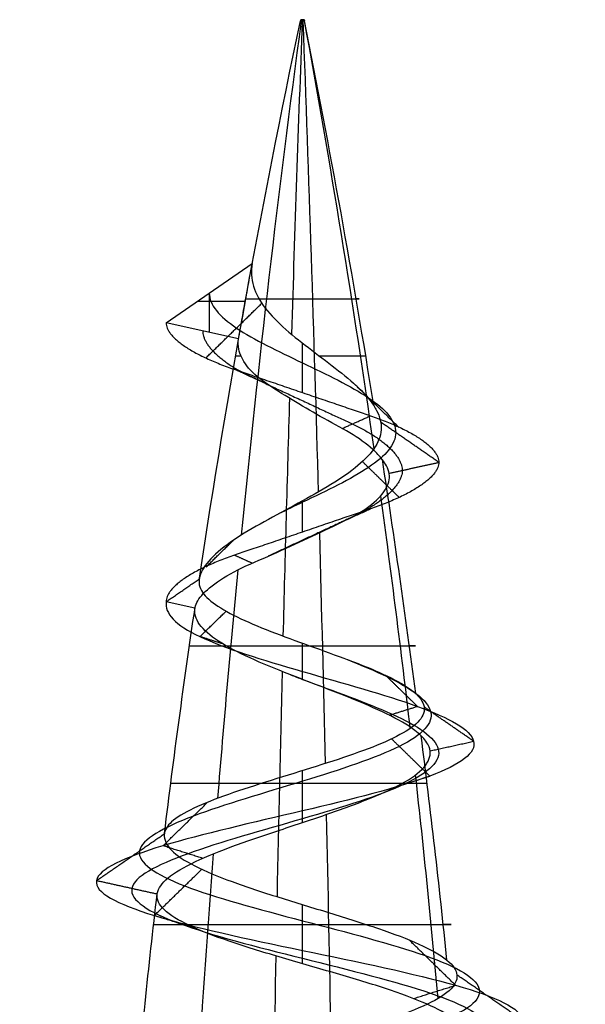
# Model space of a CAD drawing. Header units: millimetres. Extents: x -646 to 654, y -203 to 198.
# Tile 581 of 656: x 375.51 to 381.73, y 187 to 197.83. Entities that reach past the tile are written whole.
import ezdxf

# ---------------------------------------------------------------- set-up
doc = ezdxf.new("R2010")
doc.units = ezdxf.units.MM
doc.layers.add('Screw', color=7, linetype='Continuous', true_color=0xffffff)

msp = doc.modelspace()

# ---------------------------------------------------------------- linework, layer by layer
at = {"layer": 'Screw', "color": 7, "true_color": 0xffffff}
for p, q in [((378.598, 197.826, 1082.207), (378.595, 197.812, 1082.206)), ((378.597, 197.826, 1082.214), (378.634, 197.826, 1082.214)), ((378.6, 197.826, 1082.223), (378.597, 197.812, 1082.225)), ((378.612, 197.826, 1082.232), (378.612, 197.812, 1082.235)), ((378.616, 197.826, 1082.232), (378.616, 197.826, 1082.195)), ((378.619, 197.826, 1082.195), (378.619, 197.812, 1082.193)), ((378.628, 197.826, 1082.228), (378.629, 197.812, 1082.23)), ((378.634, 197.826, 1082.214), (378.637, 197.812, 1082.214)), ((377.116, 194.491, 1082.214), (378.063, 195.145, 1082.214)), ((377.461, 194.729, 1082.214), (377.987, 194.729, 1082.214)), ((377.59, 194.818, 1082.214), (377.59, 194.386, 1082.214)), ((377.913, 194.314, 1082.214), (377.116, 194.491, 1082.214)), ((377.432, 191.353, 1082.214), (377.116, 191.423, 1082.214))]:
    msp.add_line(p, q, dxfattribs=at)
at = {"layer": 'Screw', "color": 7, "true_color": 0xffffff, "extrusion": (0.018848, 1.79453e-14, -0.999822)}
msp.add_arc((176.124, 500.956, -1074.885), 104.311, 278.57845, 282, dxfattribs=at)
at = {"layer": 'Screw', "color": 7, "true_color": 0xffffff, "extrusion": (-0.772512, 2.51798e-13, 0.635)}
for start, end in [(258, 261.15889), (261.37148, 262.7652), (263.10315, 264.44953)]:
    msp.add_arc((-176.124, 1178.454, 394.721), 104.311, start, end, dxfattribs=at)
at = {"layer": 'Screw', "color": 7, "true_color": 0xffffff, "extrusion": (0.984564, -2.51798e-13, 0.175023)}
for start, end in [(78, 79.92855), (80.32112, 81.77536), (81.99168, 83.36379), (83.72372, 85.07324)]:
    msp.add_arc((176.124, 897.233, 562.184), 104.311, start, end, dxfattribs=at)
at = {"layer": 'Screw', "color": 7, "true_color": 0xffffff, "extrusion": (0, -1, 0)}
for centre, radius, start, end in [((378.616, 1082.214, -197.819), 0.02, 360, 199.8), ((378.616, 1082.214, -197.819), 0.02, 199.8, 0), ((378.616, 1082.214, -194.756), 0.624, 181.08, 19.08), ((378.616, 1082.214, -194.124), 0.736, 156.5472, 181.08), ((378.616, 1082.214, -194.124), 0.736, 19.08, 75.1887), ((378.616, 1082.214, -190.937), 1.244, 181.08, 19.08), ((378.616, 1082.214, -189.424), 1.45, 19.08, 181.08), ((378.616, 1082.214, -187.874), 1.637, 181.08, 19.08)]:
    msp.add_arc(centre, radius, start, end, dxfattribs=at)
at = {"layer": 'Screw', "color": 7, "true_color": 0xffffff, "extrusion": (0, 1, 0)}
for centre, radius, start, end in [((-378.616, 1082.214, 197.812), 0.0215, 358.92, 160.92), ((-378.616, 1082.214, 197.812), 0.0215, 340.2, 358.92), ((-378.616, 1082.214, 197.812), 0.0215, 180, 340.2), ((-378.616, 1082.214, 197.826), 0.0186, 340.2, 180), ((-378.616, 1082.214, 197.826), 0.0186, 180, 340.2), ((-378.616, 1082.214, 197.812), 0.0215, 160.92, 180)]:
    msp.add_arc(centre, radius, start, end, dxfattribs=at)
at = {"layer": 'Screw', "color": 7, "true_color": 0xffffff, "extrusion": (-0.984564, 2.51798e-13, -0.175023)}
for start, end in [(258, 260.89587), (261.14492, 262.55307), (262.86319, 264.21696)]:
    msp.add_arc((-176.124, 1101.252, -562.184), 104.311, start, end, dxfattribs=at)
at = {"layer": 'Screw', "color": 7, "true_color": 0xffffff, "extrusion": (-0.506335, 2.51798e-13, -0.862337)}
for start, end in [(258, 260.63153), (260.92032, 262.34029), (262.62334, 263.9836)]:
    msp.add_arc((-176.124, 323.478, -1124.939), 104.311, start, end, dxfattribs=at)
at = {"layer": 'Screw', "color": 7, "true_color": 0xffffff, "extrusion": (-0.326888, -9.67004e-14, 0.945063)}
msp.add_arc((-176.124, 609.569, 898.995), 104.311, 99.63402, 102, dxfattribs=at)
at = {"layer": 'Screw', "color": 7, "true_color": 0xffffff, "extrusion": (0, 0, -1)}
msp.add_arc((-480.625, 176.124, -1082.214), 104.311, 10.04253, 10.50624, dxfattribs=at)
at = {"layer": 'Screw', "color": 7, "true_color": 0xffffff, "extrusion": (-0.326888, -9.67351e-14, 0.945063)}
msp.add_arc((-176.124, 609.569, 898.995), 104.311, 97.87323, 99.30429, dxfattribs=at)
at = {"layer": 'Screw', "color": 7, "true_color": 0xffffff, "extrusion": (0.018848, 1.79422e-14, -0.999822)}
msp.add_arc((176.124, 500.956, -1074.885), 104.311, 277.02372, 278.39931, dxfattribs=at)
at = {"layer": 'Screw', "color": 7, "true_color": 0xffffff, "extrusion": (-0.326888, -9.67282e-14, 0.945063)}
msp.add_arc((-176.124, 609.569, 898.995), 104.311, 96.2506, 97.6164, dxfattribs=at)
at = {"layer": 'Screw', "color": 7, "true_color": 0xffffff, "extrusion": (0.018848, 1.79442e-14, -0.999822)}
msp.add_arc((176.124, 500.956, -1074.885), 104.311, 275.31878, 276.65673, dxfattribs=at)
at = {"layer": 'Screw', "color": 7, "true_color": 0xffffff}
for points, knots in [([(378.063, 195.145, 1082.214), (378.048, 195.06, 1082.298), (378.052, 194.975, 1082.388), (378.101, 194.812, 1082.558), (378.146, 194.731, 1082.64), (378.268, 194.573, 1082.778), (378.346, 194.494, 1082.835), (378.521, 194.341, 1082.912), (378.619, 194.265, 1082.932), (378.817, 194.114, 1082.931), (378.919, 194.038, 1082.909), (379.106, 193.891, 1082.825), (379.193, 193.818, 1082.762), (379.318, 193.69, 1082.627), (379.365, 193.635, 1082.559), (379.4, 193.581, 1082.485)], [0, 0, 0, 0, 0.00517405, 0.00517405, 0.01034873, 0.01034873, 0.01558777, 0.01558777, 0.02087104, 0.02087104, 0.02626269, 0.02626269, 0.03170822, 0.03170822, 0.0359002, 0.0359002, 0.0359002, 0.0359002]), ([(377.59, 194.818, 1082.214), (377.59, 194.69, 1082.483), (377.7, 194.562, 1082.749), (378.08, 194.307, 1083.129), (378.347, 194.179, 1083.239), (378.884, 193.923, 1083.239), (379.151, 193.795, 1083.129), (379.531, 193.54, 1082.749), (379.641, 193.412, 1082.482), (379.641, 193.156, 1081.945), (379.531, 193.028, 1081.678), (379.151, 192.773, 1081.299), (378.884, 192.645, 1081.188), (378.527, 192.475, 1081.188), (378.438, 192.432, 1081.2), (378.352, 192.39, 1081.223)], [0, 0, 0, 0, 0.947774, 0.947774, 1.895547, 1.895547, 2.843321, 2.843321, 3.791094, 3.791094, 4.738868, 4.738868, 5.686641, 5.686641, 6.000094, 6.000094, 6.000094, 6.000094]), ([(379.493, 192.989, 1082.517), (379.465, 193.025, 1082.581), (379.429, 193.063, 1082.641), (379.32, 193.16, 1082.786), (379.234, 193.223, 1082.864), (379.037, 193.34, 1082.984), (378.923, 193.399, 1083.025), (378.707, 193.521, 1083.055), (378.601, 193.584, 1083.049), (378.397, 193.708, 1082.999), (378.297, 193.771, 1082.953), (378.124, 193.888, 1082.825), (378.053, 193.953, 1082.743), (377.958, 194.079, 1082.573), (377.928, 194.141, 1082.484), (377.907, 194.24, 1082.333), (377.906, 194.278, 1082.274), (377.913, 194.314, 1082.214)], [0.6025161, 0.6025161, 0.6025161, 0.6025161, 0.6376367, 0.6376367, 0.695451, 0.695451, 0.7540424, 0.7540424, 0.8082466, 0.8082466, 0.8637674, 0.8637674, 0.9186339, 0.9186339, 0.9683673, 0.9683673, 1, 1, 1, 1]), ([(379.4, 193.581, 1082.485), (379.411, 193.563, 1082.461), (379.422, 193.546, 1082.436), (379.468, 193.457, 1082.307), (379.485, 193.385, 1082.194), (379.476, 193.243, 1081.97), (379.448, 193.172, 1081.855), (379.35, 193.033, 1081.645), (379.279, 192.963, 1081.547), (379.106, 192.825, 1081.385), (379, 192.755, 1081.318), (378.772, 192.618, 1081.23), (378.647, 192.55, 1081.207), (378.396, 192.414, 1081.208), (378.268, 192.345, 1081.234), (378.029, 192.211, 1081.33), (377.916, 192.144, 1081.402), (377.724, 192.008, 1081.582), (377.643, 191.937, 1081.692), (377.529, 191.805, 1081.929), (377.493, 191.742, 1082.06), (377.482, 191.684, 1082.192)], [0.0359002, 0.0359002, 0.0359002, 0.0359002, 0.03728194, 0.03728194, 0.042918, 0.042918, 0.04869105, 0.04869105, 0.05453393, 0.05453393, 0.06051555, 0.06051555, 0.06657532, 0.06657532, 0.07276908, 0.07276908, 0.0790522, 0.0790522, 0.08547717, 0.08547717, 0.09171949, 0.09171949, 0.09171949, 0.09171949]), ([(377.434, 191.361, 1082.191), (377.443, 191.408, 1082.063), (377.475, 191.46, 1081.936), (377.578, 191.57, 1081.697), (377.655, 191.629, 1081.582), (377.843, 191.746, 1081.385), (377.96, 191.804, 1081.3), (378.213, 191.913, 1081.182), (378.35, 191.974, 1081.148), (378.612, 192.093, 1081.135), (378.741, 192.153, 1081.151), (378.987, 192.27, 1081.229), (379.109, 192.326, 1081.294), (379.31, 192.44, 1081.46), (379.393, 192.502, 1081.561), (379.51, 192.623, 1081.776), (379.548, 192.684, 1081.893), (379.58, 192.802, 1082.135), (379.572, 192.857, 1082.266), (379.528, 192.941, 1082.43), (379.512, 192.965, 1082.475), (379.493, 192.989, 1082.517)], [0.0035642, 0.0035642, 0.0035642, 0.0035642, 0.0652627, 0.0652627, 0.1310071, 0.1310071, 0.1990783, 0.1990783, 0.265971, 0.265971, 0.3288149, 0.3288149, 0.3938542, 0.3938542, 0.4568098, 0.4568098, 0.5170571, 0.5170571, 0.5789705, 0.5789705, 0.6025161, 0.6025161, 0.6025161, 0.6025161]), ([(377.482, 191.684, 1082.192), (377.481, 191.68, 1082.2), (377.481, 191.677, 1082.207), (377.471, 191.615, 1082.35), (377.488, 191.56, 1082.491), (377.57, 191.456, 1082.752), (377.634, 191.406, 1082.875), (377.801, 191.303, 1083.093), (377.907, 191.249, 1083.19), (378.145, 191.144, 1083.342), (378.282, 191.09, 1083.398), (378.564, 190.986, 1083.458), (378.713, 190.933, 1083.463), (379.002, 190.828, 1083.422), (379.146, 190.775, 1083.374), (379.408, 190.671, 1083.232), (379.528, 190.618, 1083.136), (379.726, 190.515, 1082.913), (379.806, 190.463, 1082.783), (379.861, 190.413, 1082.644)], [0.09171949, 0.09171949, 0.09171949, 0.09171949, 0.09206875, 0.09206875, 0.09842565, 0.09842565, 0.10462555, 0.10462555, 0.1110412, 0.1110412, 0.11759669, 0.11759669, 0.12421277, 0.12421277, 0.13095434, 0.13095434, 0.13775803, 0.13775803, 0.14451072, 0.14451072, 0.14451072, 0.14451072]), ([(377.116, 191.423, 1082.214), (377.1, 191.296, 1082.606), (377.215, 191.168, 1083.024), (377.76, 190.912, 1083.659), (378.173, 190.784, 1083.873), (379.058, 190.529, 1083.937), (379.526, 190.401, 1083.785), (380.232, 190.145, 1083.169), (380.466, 190.017, 1082.707), (380.53, 189.762, 1081.721), (380.358, 189.634, 1081.204), (379.671, 189.378, 1080.426), (379.159, 189.25, 1080.171), (378.073, 188.995, 1080.107), (377.505, 188.867, 1080.3), (376.657, 188.611, 1081.058), (376.372, 188.483, 1081.62), (376.327, 188.228, 1082.807), (376.569, 188.1, 1083.408), (377.404, 187.844, 1084.279), (378.002, 187.716, 1084.544), (379.229, 187.461, 1084.569), (379.85, 187.333, 1084.329), (380.749, 187.077, 1083.466), (381.022, 186.949, 1082.847), (381.048, 186.694, 1081.58), (380.8, 186.566, 1080.94), (379.908, 186.31, 1080.012), (379.269, 186.182, 1079.73), (377.962, 185.927, 1079.705), (377.302, 185.799, 1079.961), (376.345, 185.543, 1080.882), (376.052, 185.415, 1081.54), (376.033, 185.16, 1082.887), (376.307, 185.032, 1083.562), (377.258, 184.776, 1084.531), (377.932, 184.648, 1084.819), (379.299, 184.393, 1084.831), (379.984, 184.265, 1084.556), (380.967, 184.009, 1083.591), (381.259, 183.881, 1082.907), (381.272, 183.626, 1081.52), (380.992, 183.498, 1080.825), (380.013, 183.242, 1079.828), (379.319, 183.114, 1079.532), (377.912, 182.859, 1079.519), (377.207, 182.731, 1079.803), (376.196, 182.475, 1080.796), (375.899, 182.347, 1081.5), (375.881, 182.108, 1082.838), (376.09, 181.996, 1083.469), (376.875, 181.772, 1084.46), (377.445, 181.66, 1084.818), (378.696, 181.437, 1085.089), (379.372, 181.325, 1085.002), (380.525, 181.101, 1084.412), (380.997, 180.989, 1083.91), (381.52, 180.765, 1082.707), (381.567, 180.654, 1082.011), (381.203, 180.43, 1080.736), (380.794, 180.318, 1080.161), (379.691, 180.094, 1079.398), (379.002, 179.982, 1079.211), (377.649, 179.759, 1079.322), (376.991, 179.647, 1079.619), (376.005, 179.423, 1080.573), (375.681, 179.311, 1081.228), (375.523, 179.088, 1082.606), (375.708, 178.976, 1083.321), (376.48, 178.752, 1084.477), (377.07, 178.64, 1084.915), (378.4, 178.416, 1085.318), (379.134, 178.305, 1085.282), (380.418, 178.081, 1084.75), (380.963, 177.969, 1084.256), (381.618, 177.745, 1083.031), (381.726, 177.634, 1082.303), (381.455, 177.41, 1080.941), (381.077, 177.298, 1080.31), (380.003, 177.074, 1079.428), (379.31, 176.962, 1079.181), (377.921, 176.739, 1079.181), (377.229, 176.627, 1079.428), (376.154, 176.403, 1080.31), (375.776, 176.291, 1080.941), (375.505, 176.068, 1082.303), (375.613, 175.956, 1083.031), (376.268, 175.732, 1084.256), (376.813, 175.62, 1084.75), (378.097, 175.396, 1085.282), (378.831, 175.285, 1085.318), (380.161, 175.061, 1084.915), (380.752, 174.949, 1084.477), (381.524, 174.725, 1083.321), (381.702, 174.613, 1082.608), (381.566, 174.39, 1081.225), (381.252, 174.278, 1080.56), (380.269, 174.054, 1079.578), (379.604, 173.942, 1079.263), (378.221, 173.719, 1079.127), (377.508, 173.607, 1079.306), (376.353, 173.383, 1080.078), (375.915, 173.271, 1080.668), (375.511, 173.048, 1081.998), (375.547, 172.936, 1082.733), (376.079, 172.712, 1084.016), (376.573, 172.6, 1084.561), (377.799, 172.376, 1085.216), (378.526, 172.265, 1085.324), (379.889, 172.041, 1085.053), (380.52, 171.929, 1084.675), (381.401, 171.705, 1083.601), (381.649, 171.593, 1082.909), (381.649, 171.37, 1081.519), (381.401, 171.258, 1080.827), (380.52, 171.034, 1079.752), (379.889, 170.922, 1079.374), (378.526, 170.699, 1079.103), (377.799, 170.587, 1079.211), (376.573, 170.363, 1079.866), (376.079, 170.251, 1080.411), (375.547, 170.028, 1081.695), (375.511, 169.916, 1082.429), (375.915, 169.692, 1083.759), (376.353, 169.58, 1084.35), (377.508, 169.356, 1085.122), (378.221, 169.245, 1085.3), (379.604, 169.021, 1085.164), (380.269, 168.909, 1084.85), (381.252, 168.685, 1083.867), (381.566, 168.573, 1083.202), (381.702, 168.35, 1081.82), (381.524, 168.238, 1081.106), (380.752, 168.014, 1079.951), (380.161, 167.902, 1079.513), (378.831, 167.679, 1079.109), (378.097, 167.567, 1079.146), (376.813, 167.343, 1079.677), (376.268, 167.231, 1080.171), (375.613, 167.008, 1081.397), (375.505, 166.896, 1082.124), (375.776, 166.672, 1083.487), (376.154, 166.56, 1084.118), (377.229, 166.336, 1084.999), (377.921, 166.225, 1085.247), (379.31, 166.001, 1085.247), (380.003, 165.889, 1084.999), (381.077, 165.665, 1084.118), (381.455, 165.553, 1083.487), (381.726, 165.33, 1082.124), (381.618, 165.218, 1081.397), (380.963, 164.994, 1080.171), (380.418, 164.882, 1079.677), (379.134, 164.659, 1079.146), (378.4, 164.547, 1079.109), (377.07, 164.323, 1079.513), (376.48, 164.211, 1079.951), (375.708, 163.987, 1081.106), (375.529, 163.876, 1081.82), (375.665, 163.652, 1083.202), (375.98, 163.54, 1083.867), (376.962, 163.316, 1084.85), (377.627, 163.205, 1085.164), (379.01, 162.981, 1085.3), (379.723, 162.869, 1085.122), (380.878, 162.645, 1084.35), (381.316, 162.533, 1083.759), (381.72, 162.31, 1082.429), (381.684, 162.198, 1081.695), (381.152, 161.974, 1080.411), (380.658, 161.862, 1079.866), (379.433, 161.639, 1079.211), (378.705, 161.527, 1079.103), (377.342, 161.303, 1079.374), (376.712, 161.191, 1079.752), (375.83, 160.967, 1080.827), (375.582, 160.856, 1081.518), (375.582, 160.744, 1082.214)], [0.0909091, 0.0909091, 0.0909091, 0.0909091, 0.1022727, 0.1022727, 0.1136364, 0.1136364, 0.125, 0.125, 0.1363636, 0.1363636, 0.1477273, 0.1477273, 0.1590909, 0.1590909, 0.1704545, 0.1704545, 0.1818182, 0.1818182, 0.1931818, 0.1931818, 0.2045455, 0.2045455, 0.2159091, 0.2159091, 0.2272727, 0.2272727, 0.2386364, 0.2386364, 0.25, 0.25, 0.2613636, 0.2613636, 0.2727273, 0.2727273, 0.2840909, 0.2840909, 0.2954545, 0.2954545, 0.3068182, 0.3068182, 0.3181818, 0.3181818, 0.3295455, 0.3295455, 0.3409091, 0.3409091, 0.3522727, 0.3522727, 0.3636364, 0.3636364, 0.3735795, 0.3735795, 0.3835227, 0.3835227, 0.3934659, 0.3934659, 0.4034091, 0.4034091, 0.4133523, 0.4133523, 0.4232955, 0.4232955, 0.4332386, 0.4332386, 0.4431818, 0.4431818, 0.453125, 0.453125, 0.4630682, 0.4630682, 0.4730114, 0.4730114, 0.4829545, 0.4829545, 0.4928977, 0.4928977, 0.5028409, 0.5028409, 0.5127841, 0.5127841, 0.5227273, 0.5227273, 0.5326705, 0.5326705, 0.5426136, 0.5426136, 0.5525568, 0.5525568, 0.5625, 0.5625, 0.5724432, 0.5724432, 0.5823864, 0.5823864, 0.5923295, 0.5923295, 0.6022727, 0.6022727, 0.6122159, 0.6122159, 0.6221591, 0.6221591, 0.6321023, 0.6321023, 0.6420455, 0.6420455, 0.6519886, 0.6519886, 0.6619318, 0.6619318, 0.671875, 0.671875, 0.6818182, 0.6818182, 0.6917614, 0.6917614, 0.7017045, 0.7017045, 0.7116477, 0.7116477, 0.7215909, 0.7215909, 0.7315341, 0.7315341, 0.7414773, 0.7414773, 0.7514205, 0.7514205, 0.7613636, 0.7613636, 0.7713068, 0.7713068, 0.78125, 0.78125, 0.7911932, 0.7911932, 0.8011364, 0.8011364, 0.8110795, 0.8110795, 0.8210227, 0.8210227, 0.8309659, 0.8309659, 0.8409091, 0.8409091, 0.8508523, 0.8508523, 0.8607955, 0.8607955, 0.8707386, 0.8707386, 0.8806818, 0.8806818, 0.890625, 0.890625, 0.9005682, 0.9005682, 0.9105114, 0.9105114, 0.9204545, 0.9204545, 0.9303977, 0.9303977, 0.9403409, 0.9403409, 0.9502841, 0.9502841, 0.9602273, 0.9602273, 0.9701705, 0.9701705, 0.9801136, 0.9801136, 0.9900568, 0.9900568, 1, 1, 1, 1]), ([(379.92, 189.95, 1082.665), (379.9, 189.969, 1082.715), (379.877, 189.989, 1082.764), (379.773, 190.068, 1082.956), (379.666, 190.129, 1083.088), (379.418, 190.25, 1083.299), (379.274, 190.312, 1083.382), (378.972, 190.433, 1083.489), (378.81, 190.494, 1083.515), (378.495, 190.615, 1083.507), (378.337, 190.677, 1083.474), (378.052, 190.798, 1083.355), (377.919, 190.86, 1083.269), (377.699, 190.981, 1083.058), (377.608, 191.043, 1082.932), (377.481, 191.166, 1082.662), (377.443, 191.228, 1082.514), (377.429, 191.31, 1082.316), (377.429, 191.332, 1082.265), (377.432, 191.353, 1082.214)], [0.93736705, 0.93736705, 0.93736705, 0.93736705, 0.94016165, 0.94016165, 0.94869079, 0.94869079, 0.95708589, 0.95708589, 0.96537684, 0.96537684, 0.9735392, 0.9735392, 0.98158546, 0.98158546, 0.98951045, 0.98951045, 0.99730872, 0.99730872, 1, 1, 1, 1]), ([(379.111, 190.787, 1083.378), (379.266, 190.724, 1083.329), (379.415, 190.662, 1083.25), (379.81, 190.472, 1082.922), (379.993, 190.344, 1082.583), (380.057, 190.088, 1081.845), (379.936, 189.96, 1081.451), (379.424, 189.705, 1080.848), (379.035, 189.577, 1080.645), (378.197, 189.321, 1080.581), (377.753, 189.193, 1080.722), (377.079, 188.938, 1081.305), (376.845, 188.81, 1081.744), (376.801, 188.554, 1082.683), (376.991, 188.426, 1083.16), (377.651, 188.171, 1083.856), (378.126, 188.043, 1084.07), (379.105, 187.787, 1084.096), (379.602, 187.659, 1083.907), (380.327, 187.404, 1083.219), (380.549, 187.276, 1082.723), (380.574, 187.02, 1081.704), (380.377, 186.892, 1081.187), (379.661, 186.637, 1080.434), (379.145, 186.509, 1080.204), (378.086, 186.253, 1080.178), (377.549, 186.125, 1080.384), (376.768, 185.87, 1081.129), (376.526, 185.742, 1081.664), (376.507, 185.486, 1082.763), (376.73, 185.358, 1083.315), (377.505, 185.103, 1084.109), (378.056, 184.975, 1084.345), (379.175, 184.719, 1084.358), (379.737, 184.591, 1084.134), (380.545, 184.336, 1083.344), (380.785, 184.208, 1082.783), (380.798, 183.952, 1081.644), (380.57, 183.824, 1081.072), (379.766, 183.569, 1080.25), (379.195, 183.441, 1080.006), (378.036, 183.185, 1079.993), (377.454, 183.057, 1080.225), (376.618, 182.802, 1081.043), (376.372, 182.674, 1081.624), (376.354, 182.434, 1082.73), (376.525, 182.322, 1083.252), (377.172, 182.099, 1084.076), (377.644, 181.987, 1084.374), (378.682, 181.763, 1084.604), (379.244, 181.651, 1084.534), (380.206, 181.428, 1084.045), (380.601, 181.316, 1083.628), (381.041, 181.092, 1082.626), (381.082, 180.98, 1082.045), (380.782, 180.757, 1080.977), (380.44, 180.645, 1080.495), (379.518, 180.421, 1079.851), (378.94, 180.309, 1079.693), (377.804, 180.085, 1079.783), (377.249, 179.974, 1080.03), (376.416, 179.75, 1080.831), (376.142, 179.638, 1081.382), (376.005, 179.414, 1082.545), (376.162, 179.302, 1083.148), (376.813, 179.079, 1084.123), (377.312, 178.967, 1084.493), (378.434, 178.743, 1084.833), (379.053, 178.631, 1084.803), (380.137, 178.408, 1084.354), (380.597, 178.296, 1083.937), (381.149, 178.072, 1082.903), (381.241, 177.96, 1082.289), (381.012, 177.736, 1081.139), (380.693, 177.625, 1080.607), (379.786, 177.401, 1079.863), (379.202, 177.289, 1079.654), (378.029, 177.065, 1079.654), (377.445, 176.954, 1079.863), (376.539, 176.73, 1080.607), (376.22, 176.618, 1081.139), (375.991, 176.394, 1082.289), (376.082, 176.282, 1082.903), (376.635, 176.059, 1083.937), (377.094, 175.947, 1084.354), (378.178, 175.723, 1084.803), (378.798, 175.611, 1084.833), (379.92, 175.388, 1084.493), (380.418, 175.276, 1084.123), (381.07, 175.052, 1083.148), (381.22, 174.94, 1082.546), (381.106, 174.716, 1081.379), (380.84, 174.605, 1080.818), (380.011, 174.381, 1079.989), (379.45, 174.269, 1079.724), (378.283, 174.045, 1079.609), (377.681, 173.934, 1079.76), (376.706, 173.71, 1080.411), (376.336, 173.598, 1080.91), (375.996, 173.374, 1082.032), (376.026, 173.262, 1082.652), (376.475, 173.039, 1083.735), (376.892, 172.927, 1084.195), (377.926, 172.703, 1084.748), (378.54, 172.591, 1084.839), (379.69, 172.368, 1084.61), (380.222, 172.256, 1084.291), (380.966, 172.032, 1083.384), (381.175, 171.92, 1082.8), (381.175, 171.696, 1081.627), (380.966, 171.585, 1081.043), (380.222, 171.361, 1080.137), (379.69, 171.249, 1079.818), (378.54, 171.025, 1079.589), (377.926, 170.913, 1079.68), (376.892, 170.69, 1080.233), (376.475, 170.578, 1080.692), (376.026, 170.354, 1081.776), (375.996, 170.242, 1082.396), (376.336, 170.019, 1083.518), (376.706, 169.907, 1084.016), (377.681, 169.683, 1084.668), (378.283, 169.571, 1084.819), (379.45, 169.348, 1084.704), (380.011, 169.236, 1084.438), (380.84, 169.012, 1083.609), (381.106, 168.9, 1083.048), (381.22, 168.676, 1081.881), (381.07, 168.565, 1081.279), (380.418, 168.341, 1080.304), (379.92, 168.229, 1079.934), (378.798, 168.005, 1079.594), (378.178, 167.893, 1079.625), (377.094, 167.67, 1080.073), (376.635, 167.558, 1080.49), (376.082, 167.334, 1081.524), (375.991, 167.222, 1082.138), (376.22, 166.999, 1083.288), (376.539, 166.887, 1083.82), (377.445, 166.663, 1084.564), (378.029, 166.551, 1084.773), (379.202, 166.328, 1084.773), (379.786, 166.216, 1084.564), (380.693, 165.992, 1083.82), (381.012, 165.88, 1083.288), (381.241, 165.656, 1082.138), (381.149, 165.545, 1081.524), (380.597, 165.321, 1080.49), (380.137, 165.209, 1080.073), (379.053, 164.985, 1079.625), (378.434, 164.873, 1079.594), (377.312, 164.65, 1079.934), (376.813, 164.538, 1080.304), (376.162, 164.314, 1081.279), (376.011, 164.202, 1081.881), (376.126, 163.979, 1083.048), (376.391, 163.867, 1083.609), (377.22, 163.643, 1084.438), (377.781, 163.531, 1084.704), (378.948, 163.307, 1084.819), (379.55, 163.196, 1084.668), (380.525, 162.972, 1084.016), (380.895, 162.86, 1083.518), (381.235, 162.636, 1082.396), (381.205, 162.525, 1081.776), (380.756, 162.301, 1080.692), (380.339, 162.189, 1080.233), (379.305, 161.965, 1079.68), (378.691, 161.853, 1079.589), (377.541, 161.63, 1079.818), (377.009, 161.518, 1080.137), (376.265, 161.294, 1081.043), (376.056, 161.182, 1081.626), (376.056, 161.07, 1082.214)], [9.962929, 9.962929, 9.962929, 9.962929, 10.425509, 10.425509, 11.373282, 11.373282, 12.321056, 12.321056, 13.268829, 13.268829, 14.216603, 14.216603, 15.164377, 15.164377, 16.11215, 16.11215, 17.059924, 17.059924, 18.007697, 18.007697, 18.955471, 18.955471, 19.903244, 19.903244, 20.851018, 20.851018, 21.798791, 21.798791, 22.746565, 22.746565, 23.694338, 23.694338, 24.642112, 24.642112, 25.589885, 25.589885, 26.537659, 26.537659, 27.485432, 27.485432, 28.433206, 28.433206, 29.38098, 29.38098, 30.328753, 30.328753, 31.158055, 31.158055, 31.987357, 31.987357, 32.816659, 32.816659, 33.64596, 33.64596, 34.475262, 34.475262, 35.304564, 35.304564, 36.133866, 36.133866, 36.963168, 36.963168, 37.79247, 37.79247, 38.621772, 38.621772, 39.451073, 39.451073, 40.280375, 40.280375, 41.109677, 41.109677, 41.938979, 41.938979, 42.768281, 42.768281, 43.597583, 43.597583, 44.426884, 44.426884, 45.256186, 45.256186, 46.085488, 46.085488, 46.91479, 46.91479, 47.744092, 47.744092, 48.573394, 48.573394, 49.402695, 49.402695, 50.231997, 50.231997, 51.061299, 51.061299, 51.890601, 51.890601, 52.719903, 52.719903, 53.549205, 53.549205, 54.378507, 54.378507, 55.207808, 55.207808, 56.03711, 56.03711, 56.866412, 56.866412, 57.695714, 57.695714, 58.525016, 58.525016, 59.354318, 59.354318, 60.183619, 60.183619, 61.012921, 61.012921, 61.842223, 61.842223, 62.671525, 62.671525, 63.500827, 63.500827, 64.330129, 64.330129, 65.15943, 65.15943, 65.988732, 65.988732, 66.818034, 66.818034, 67.647336, 67.647336, 68.476638, 68.476638, 69.30594, 69.30594, 70.135242, 70.135242, 70.964543, 70.964543, 71.793845, 71.793845, 72.623147, 72.623147, 73.452449, 73.452449, 74.281751, 74.281751, 75.111053, 75.111053, 75.940354, 75.940354, 76.769656, 76.769656, 77.598958, 77.598958, 78.42826, 78.42826, 79.257562, 79.257562, 80.086864, 80.086864, 80.916165, 80.916165, 81.745467, 81.745467, 82.574769, 82.574769, 83.404071, 83.404071, 83.404071, 83.404071]), ([(378.485, 190.619, 1083.496), (378.528, 190.603, 1083.505), (378.572, 190.586, 1083.511), (378.956, 190.442, 1083.547), (379.322, 190.314, 1083.438), (379.885, 190.058, 1082.966), (380.077, 189.931, 1082.605), (380.141, 189.675, 1081.823), (380.011, 189.547, 1081.407), (379.468, 189.291, 1080.773), (379.057, 189.164, 1080.561), (378.174, 188.908, 1080.497), (377.709, 188.78, 1080.647), (377.004, 188.524, 1081.262), (376.761, 188.397, 1081.722), (376.716, 188.141, 1082.705), (376.916, 188.013, 1083.204), (377.607, 187.757, 1083.931), (378.104, 187.63, 1084.154), (379.127, 187.374, 1084.18), (379.646, 187.246, 1083.982), (380.402, 186.99, 1083.262), (380.633, 186.863, 1082.745), (380.659, 186.607, 1081.682), (380.452, 186.479, 1081.143), (379.704, 186.223, 1080.359), (379.167, 186.096, 1080.12), (378.064, 185.84, 1080.094), (377.505, 185.712, 1080.309), (376.693, 185.456, 1081.085), (376.442, 185.329, 1081.642), (376.422, 185.073, 1082.785), (376.655, 184.945, 1083.359), (377.461, 184.689, 1084.184), (378.034, 184.562, 1084.429), (379.197, 184.306, 1084.442), (379.781, 184.178, 1084.209), (380.62, 183.922, 1083.388), (380.87, 183.795, 1082.805), (380.882, 183.539, 1081.622), (380.645, 183.411, 1081.028), (379.81, 183.155, 1080.175), (379.217, 183.028, 1079.921), (378.014, 182.772, 1079.909), (377.41, 182.644, 1080.15), (376.543, 182.388, 1080.999), (376.288, 182.261, 1081.602), (376.27, 182.021, 1082.749), (376.447, 181.909, 1083.291), (377.119, 181.685, 1084.144), (377.609, 181.574, 1084.453), (378.685, 181.35, 1084.69), (379.267, 181.238, 1084.617), (380.262, 181.014, 1084.11), (380.672, 180.902, 1083.678), (381.126, 180.679, 1082.641), (381.168, 180.567, 1082.039), (380.857, 180.343, 1080.934), (380.503, 180.231, 1080.436), (379.549, 180.008, 1079.771), (378.951, 179.896, 1079.608), (377.776, 179.672, 1079.701), (377.203, 179.56, 1079.957), (376.343, 179.336, 1080.786), (376.06, 179.225, 1081.355), (375.919, 179.001, 1082.556), (376.081, 178.889, 1083.179), (376.754, 178.665, 1084.186), (377.269, 178.554, 1084.568), (378.428, 178.33, 1084.919), (379.068, 178.218, 1084.888), (380.187, 177.994, 1084.424), (380.662, 177.882, 1083.994), (381.233, 177.659, 1082.926), (381.327, 177.547, 1082.292), (381.09, 177.323, 1081.104), (380.761, 177.211, 1080.554), (379.825, 176.988, 1079.786), (379.221, 176.876, 1079.57), (378.01, 176.652, 1079.57), (377.407, 176.54, 1079.786), (376.47, 176.316, 1080.554), (376.141, 176.205, 1081.104), (375.905, 175.981, 1082.292), (375.999, 175.869, 1082.926), (376.57, 175.645, 1083.994), (377.044, 175.533, 1084.424), (378.163, 175.31, 1084.888), (378.804, 175.198, 1084.919), (379.963, 174.974, 1084.568), (380.477, 174.862, 1084.186), (381.15, 174.639, 1083.179), (381.306, 174.527, 1082.557), (381.187, 174.303, 1081.352), (380.913, 174.191, 1080.773), (380.057, 173.968, 1079.916), (379.477, 173.856, 1079.642), (378.272, 173.632, 1079.523), (377.65, 173.52, 1079.679), (376.643, 173.296, 1080.352), (376.262, 173.185, 1080.867), (375.91, 172.961, 1082.026), (375.941, 172.849, 1082.666), (376.405, 172.625, 1083.785), (376.835, 172.513, 1084.26), (377.903, 172.29, 1084.831), (378.537, 172.178, 1084.925), (379.725, 171.954, 1084.689), (380.275, 171.842, 1084.359), (381.044, 171.619, 1083.423), (381.259, 171.507, 1082.819), (381.259, 171.283, 1081.608), (381.044, 171.171, 1081.005), (380.275, 170.948, 1080.068), (379.725, 170.836, 1079.739), (378.537, 170.612, 1079.503), (377.903, 170.5, 1079.597), (376.835, 170.276, 1080.168), (376.405, 170.165, 1080.642), (375.941, 169.941, 1081.762), (375.91, 169.829, 1082.402), (376.262, 169.605, 1083.561), (376.643, 169.493, 1084.075), (377.65, 169.27, 1084.748), (378.272, 169.158, 1084.904), (379.477, 168.934, 1084.785), (380.057, 168.822, 1084.511), (380.913, 168.599, 1083.655), (381.187, 168.487, 1083.076), (381.306, 168.263, 1081.87), (381.15, 168.151, 1081.248), (380.477, 167.927, 1080.241), (379.963, 167.816, 1079.86), (378.804, 167.592, 1079.508), (378.163, 167.48, 1079.539), (377.044, 167.256, 1080.003), (376.57, 167.145, 1080.433), (375.999, 166.921, 1081.502), (375.905, 166.809, 1082.136), (376.141, 166.585, 1083.323), (376.47, 166.473, 1083.873), (377.407, 166.25, 1084.642), (378.01, 166.138, 1084.858), (379.221, 165.914, 1084.858), (379.825, 165.802, 1084.642), (380.761, 165.579, 1083.873), (381.09, 165.467, 1083.323), (381.327, 165.243, 1082.136), (381.233, 165.131, 1081.502), (380.662, 164.907, 1080.433), (380.187, 164.796, 1080.003), (379.068, 164.572, 1079.539), (378.428, 164.46, 1079.508), (377.269, 164.236, 1079.86), (376.754, 164.124, 1080.241), (376.081, 163.901, 1081.248), (375.925, 163.789, 1081.87), (376.044, 163.565, 1083.076), (376.318, 163.453, 1083.655), (377.174, 163.23, 1084.511), (377.754, 163.118, 1084.785), (378.959, 162.894, 1084.904), (379.581, 162.782, 1084.748), (380.588, 162.559, 1084.075), (380.97, 162.447, 1083.561), (381.321, 162.223, 1082.402), (381.29, 162.111, 1081.762), (380.826, 161.887, 1080.642), (380.396, 161.776, 1080.168), (379.328, 161.552, 1079.597), (378.694, 161.44, 1079.503), (377.506, 161.216, 1079.739), (376.956, 161.104, 1080.068), (376.188, 160.881, 1081.005), (375.972, 160.769, 1081.607), (375.972, 160.657, 1082.214)], [2.782471, 2.782471, 2.782471, 2.782471, 2.974275, 2.974275, 4.461413, 4.461413, 5.948551, 5.948551, 7.435688, 7.435688, 8.922826, 8.922826, 10.409964, 10.409964, 11.897102, 11.897102, 13.384239, 13.384239, 14.871377, 14.871377, 16.358515, 16.358515, 17.845652, 17.845652, 19.33279, 19.33279, 20.819928, 20.819928, 22.307065, 22.307065, 23.794203, 23.794203, 25.281341, 25.281341, 26.768478, 26.768478, 28.255616, 28.255616, 29.742754, 29.742754, 31.229892, 31.229892, 32.717029, 32.717029, 34.204167, 34.204167, 35.691305, 35.691305, 36.99255, 36.99255, 38.293796, 38.293796, 39.595041, 39.595041, 40.896287, 40.896287, 42.197532, 42.197532, 43.498777, 43.498777, 44.800023, 44.800023, 46.101268, 46.101268, 47.402514, 47.402514, 48.703759, 48.703759, 50.005005, 50.005005, 51.30625, 51.30625, 52.607496, 52.607496, 53.908741, 53.908741, 55.209987, 55.209987, 56.511232, 56.511232, 57.812478, 57.812478, 59.113723, 59.113723, 60.414969, 60.414969, 61.716214, 61.716214, 63.01746, 63.01746, 64.318705, 64.318705, 65.619951, 65.619951, 66.921196, 66.921196, 68.222442, 68.222442, 69.523687, 69.523687, 70.824933, 70.824933, 72.126178, 72.126178, 73.427423, 73.427423, 74.728669, 74.728669, 76.029914, 76.029914, 77.33116, 77.33116, 78.632405, 78.632405, 79.933651, 79.933651, 81.234896, 81.234896, 82.536142, 82.536142, 83.837387, 83.837387, 85.138633, 85.138633, 86.439878, 86.439878, 87.741124, 87.741124, 89.042369, 89.042369, 90.343615, 90.343615, 91.64486, 91.64486, 92.946106, 92.946106, 94.247351, 94.247351, 95.548597, 95.548597, 96.849842, 96.849842, 98.151088, 98.151088, 99.452333, 99.452333, 100.753579, 100.753579, 102.054824, 102.054824, 103.35607, 103.35607, 104.657315, 104.657315, 105.95856, 105.95856, 107.259806, 107.259806, 108.561051, 108.561051, 109.862297, 109.862297, 111.163542, 111.163542, 112.464788, 112.464788, 113.766033, 113.766033, 115.067279, 115.067279, 116.368524, 116.368524, 117.66977, 117.66977, 118.971015, 118.971015, 118.971015, 118.971015]), ([(379.861, 190.413, 1082.644), (379.862, 190.412, 1082.641), (379.864, 190.411, 1082.637), (379.921, 190.357, 1082.49), (379.952, 190.305, 1082.334), (379.958, 190.202, 1082.023), (379.933, 190.149, 1081.864), (379.831, 190.045, 1081.566), (379.751, 189.994, 1081.422), (379.55, 189.891, 1081.174), (379.425, 189.838, 1081.065), (379.146, 189.735, 1080.898), (378.989, 189.683, 1080.838), (378.666, 189.581, 1080.776), (378.496, 189.529, 1080.773), (378.167, 189.426, 1080.825), (378.004, 189.374, 1080.882), (377.709, 189.273, 1081.046), (377.573, 189.221, 1081.156), (377.349, 189.12, 1081.413), (377.258, 189.069, 1081.565), (377.14, 188.974, 1081.872), (377.107, 188.928, 1082.029), (377.098, 188.88, 1082.185)], [0.14451072, 0.14451072, 0.14451072, 0.14451072, 0.14468214, 0.14468214, 0.15167634, 0.15167634, 0.1587722, 0.1587722, 0.16595911, 0.16595911, 0.17322268, 0.17322268, 0.18059749, 0.18059749, 0.18803088, 0.18803088, 0.19558335, 0.19558335, 0.2031895, 0.2031895, 0.21089184, 0.21089184, 0.21790536, 0.21790536, 0.21790536, 0.21790536]), ([(377.018, 188.216, 1082.184), (377.028, 188.271, 1082.006), (377.069, 188.329, 1081.828), (377.208, 188.445, 1081.493), (377.311, 188.505, 1081.332), (377.563, 188.624, 1081.062), (377.715, 188.685, 1080.949), (378.042, 188.804, 1080.787), (378.221, 188.864, 1080.735), (378.58, 188.983, 1080.698), (378.764, 189.044, 1080.713), (379.107, 189.164, 1080.804), (379.272, 189.225, 1080.881), (379.558, 189.344, 1081.085), (379.683, 189.405, 1081.214), (379.875, 189.525, 1081.501), (379.945, 189.586, 1081.663), (380.022, 189.706, 1081.996), (380.03, 189.766, 1082.17), (379.992, 189.868, 1082.449), (379.962, 189.909, 1082.56), (379.92, 189.95, 1082.665)], [0.84938904, 0.84938904, 0.84938904, 0.84938904, 0.85846734, 0.85846734, 0.86795273, 0.86795273, 0.87736896, 0.87736896, 0.88666709, 0.88666709, 0.8958651, 0.8958651, 0.90494255, 0.90494255, 0.9139247, 0.9139247, 0.9227773, 0.9227773, 0.93153669, 0.93153669, 0.93736705, 0.93736705, 0.93736705, 0.93736705]), ([(377.098, 188.88, 1082.185), (377.097, 188.874, 1082.202), (377.096, 188.869, 1082.218), (377.091, 188.809, 1082.412), (377.118, 188.75, 1082.59), (377.23, 188.634, 1082.928), (377.319, 188.575, 1083.091), (377.545, 188.46, 1083.375), (377.685, 188.402, 1083.499), (377.998, 188.287, 1083.69), (378.175, 188.229, 1083.759), (378.539, 188.116, 1083.832), (378.73, 188.058, 1083.836), (379.101, 187.943, 1083.781), (379.285, 187.885, 1083.718), (379.618, 187.772, 1083.537), (379.771, 187.715, 1083.414), (380.024, 187.6, 1083.127), (380.128, 187.542, 1082.958), (380.2, 187.485, 1082.773), (380.202, 187.483, 1082.768), (380.204, 187.481, 1082.763)], [0.21790536, 0.21790536, 0.21790536, 0.21790536, 0.21865324, 0.21865324, 0.22660347, 0.22660347, 0.23475729, 0.23475729, 0.24295812, 0.24295812, 0.25126662, 0.25126662, 0.25962991, 0.25962991, 0.26811504, 0.26811504, 0.27665183, 0.27665183, 0.28529787, 0.28529787, 0.28553465, 0.28553465, 0.28553465, 0.28553465]), ([(380.269, 186.839, 1082.786), (380.201, 186.892, 1082.964), (380.102, 186.946, 1083.134), (379.851, 187.056, 1083.436), (379.693, 187.115, 1083.571), (379.344, 187.229, 1083.772), (379.151, 187.287, 1083.842), (378.758, 187.401, 1083.909), (378.554, 187.459, 1083.908), (378.167, 187.574, 1083.835), (377.978, 187.632, 1083.763), (377.644, 187.746, 1083.563), (377.493, 187.804, 1083.431), (377.252, 187.919, 1083.13), (377.157, 187.977, 1082.956), (377.037, 188.091, 1082.594), (377.01, 188.149, 1082.4), (377.017, 188.21, 1082.202), (377.018, 188.213, 1082.193), (377.018, 188.216, 1082.184)], [0.76962346, 0.76962346, 0.76962346, 0.76962346, 0.77928099, 0.77928099, 0.7895125, 0.7895125, 0.79964683, 0.79964683, 0.80969778, 0.80969778, 0.81964254, 0.81964254, 0.82950608, 0.82950608, 0.83926127, 0.83926127, 0.84891991, 0.84891991, 0.84938904, 0.84938904, 0.84938904, 0.84938904]), ([(380.204, 187.481, 1082.763), (380.272, 187.426, 1082.586), (380.309, 187.371, 1082.395), (380.32, 187.26, 1082.009), (380.29, 187.202, 1081.809), (380.165, 187.088, 1081.434), (380.068, 187.032, 1081.254), (379.82, 186.92, 1080.941), (379.666, 186.862, 1080.804), (379.324, 186.749, 1080.591), (379.13, 186.692, 1080.514), (378.732, 186.581, 1080.43), (378.522, 186.524, 1080.423), (378.116, 186.411, 1080.48), (377.913, 186.354, 1080.545), (377.547, 186.243, 1080.739), (377.378, 186.187, 1080.87), (377.097, 186.074, 1081.179), (376.982, 186.018, 1081.362), (376.821, 185.907, 1081.751), (376.774, 185.851, 1081.964), (376.764, 185.794, 1082.176), (376.764, 185.794, 1082.177), (376.764, 185.794, 1082.179)], [0.28553465, 0.28553465, 0.28553465, 0.28553465, 0.29401019, 0.29401019, 0.30280503, 0.30280503, 0.31169175, 0.31169175, 0.32063394, 0.32063394, 0.32968449, 0.32968449, 0.33877723, 0.33877723, 0.34797806, 0.34797806, 0.35722453, 0.35722453, 0.36656009, 0.36656009, 0.3759536, 0.3759536, 0.37601776, 0.37601776, 0.37601776, 0.37601776])]:
    msp.add_open_spline(points, degree=3, knots=knots, dxfattribs=at)
for points, degree in [([(377.556, 194.108, 1083.274), (377.862, 194.407, 1082.967), (378.168, 194.706, 1082.661)], 2), ([(378.616, 193.724, 1083.713), (378.616, 193.996, 1083.319), (378.616, 194.268, 1082.925)], 2), ([(378.221, 193.822, 1082.897), (378.044, 193.901, 1083.204), (377.866, 193.98, 1083.512)], 2), ([(379.676, 193.341, 1083.274), (379.424, 193.586, 1083.022), (379.172, 193.832, 1082.77)], 2), ([(379.052, 193.329, 1082.969), (379.208, 193.399, 1083.241), (379.365, 193.469, 1083.512)], 2), ([(380.115, 192.957, 1082.214), (379.796, 193.178, 1082.214), (379.477, 193.398, 1082.214)], 2), ([(379.676, 192.574, 1081.154), (379.475, 192.769, 1081.354), (379.275, 192.965, 1081.554)], 2), ([(379.569, 192.836, 1082.214), (379.842, 192.897, 1082.214), (380.115, 192.957, 1082.214)], 2), ([(378.616, 192.19, 1080.715), (378.616, 192.362, 1080.963), (378.616, 192.533, 1081.211)], 2), ([(379.132, 192.342, 1081.32), (379.249, 192.394, 1081.118), (379.365, 192.446, 1080.915)], 2), ([(377.556, 191.807, 1081.154), (377.707, 191.955, 1081.305), (377.859, 192.103, 1081.457)], 2), ([(378.061, 191.848, 1081.253), (377.964, 191.891, 1081.084), (377.866, 191.935, 1080.915)], 2), ([(377.116, 191.423, 1082.214), (377.298, 191.549, 1082.214), (377.48, 191.674, 1082.214)], 2), ([(377.432, 191.353, 1082.214), (377.433, 191.356, 1082.206), (377.433, 191.358, 1082.199), (377.434, 191.361, 1082.191)], 3), ([(377.488, 191.04, 1083.342), (377.632, 191.18, 1083.198), (377.776, 191.321, 1083.054)], 2), ([(377.738, 190.961, 1083.091), (377.613, 191, 1083.216), (377.488, 191.04, 1083.342)], 2), ([(378.616, 190.656, 1083.905), (378.616, 190.812, 1083.679), (378.616, 190.968, 1083.453)], 2), ([(378.616, 190.568, 1083.51), (378.616, 190.612, 1083.707), (378.616, 190.656, 1083.905)], 2), ([(379.879, 190.273, 1083.477), (379.703, 190.444, 1083.301), (379.527, 190.616, 1083.126)], 2), ([(379.57, 190.176, 1083.168), (379.725, 190.224, 1083.323), (379.879, 190.273, 1083.477)], 2), ([(380.498, 189.889, 1082.214), (380.226, 190.077, 1082.214), (379.954, 190.265, 1082.214)], 2), ([(380.015, 189.506, 1080.815), (379.805, 189.711, 1081.024), (379.595, 189.915, 1081.234)], 2), ([(380.019, 189.783, 1082.214), (380.258, 189.836, 1082.214), (380.498, 189.889, 1082.214)], 2), ([(378.616, 189.122, 1080.139), (378.616, 189.344, 1080.461), (378.616, 189.566, 1080.782)], 2), ([(379.644, 189.389, 1081.185), (379.829, 189.448, 1081), (380.015, 189.506, 1080.815)], 2), ([(377.081, 188.739, 1080.679), (377.326, 188.978, 1080.925), (377.572, 189.218, 1081.17)], 2), ([(378.616, 188.995, 1080.71), (378.616, 189.059, 1080.425), (378.616, 189.122, 1080.139)], 2), ([(376.349, 188.355, 1082.214), (376.723, 188.613, 1082.214), (377.096, 188.871, 1082.214)], 2), ([(377.518, 188.601, 1081.116), (377.3, 188.67, 1080.898), (377.081, 188.739, 1080.679)], 2), ([(376.986, 187.972, 1083.843), (377.247, 188.226, 1083.582), (377.508, 188.481, 1083.321)], 2), ([(377.017, 188.207, 1082.214), (376.683, 188.281, 1082.214), (376.349, 188.355, 1082.214)], 2), ([(378.616, 187.588, 1084.557), (378.616, 187.84, 1084.191), (378.616, 188.092, 1083.826)], 2), ([(377.454, 187.825, 1083.375), (377.22, 187.898, 1083.609), (376.986, 187.972, 1083.843)], 2), ([(380.299, 187.205, 1083.897), (380.043, 187.455, 1083.641), (379.787, 187.705, 1083.385)], 2), ([(378.616, 187.442, 1083.899), (378.616, 187.515, 1084.228), (378.616, 187.588, 1084.557)], 2), ([(381.035, 186.821, 1082.214), (380.675, 187.07, 1082.214), (380.314, 187.319, 1082.214)], 2), ([(379.836, 187.059, 1083.434), (380.068, 187.132, 1083.666), (380.299, 187.205, 1083.897)], 2)]:
    msp.add_open_spline(points, degree=degree, dxfattribs=at)
for points, weights, knots in [([(377.116, 194.491, 1082.214), (377.116, 194.236, 1083.079), (377.866, 193.98, 1083.512), (378.616, 193.724, 1083.945), (379.365, 193.469, 1083.512), (380.115, 193.213, 1083.079), (380.115, 192.957, 1082.214), (380.115, 192.702, 1081.348), (379.365, 192.446, 1080.915), (378.616, 192.19, 1080.483), (377.866, 191.935, 1080.915), (377.116, 191.679, 1081.348), (377.116, 191.423, 1082.214)], [1, 0.866025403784, 1, 0.866025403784, 1, 0.866025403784, 1, 0.866025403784, 1, 0.866025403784, 1, 0.866025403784, 1], [0, 0, 0, 0.166667, 0.166667, 0.333333, 0.333333, 0.5, 0.5, 0.666667, 0.666667, 0.833333, 0.833333, 1, 1, 1]), ([(377.519, 194.402, 1082.214), (377.519, 194.146, 1082.847), (378.067, 193.89, 1083.164), (378.616, 193.635, 1083.48), (379.164, 193.379, 1083.164), (379.713, 193.123, 1082.847), (379.713, 192.868, 1082.214), (379.713, 192.612, 1081.58), (379.164, 192.356, 1081.264), (378.723, 192.151, 1081.009), (378.243, 191.927, 1081.182)], [1, 0.866025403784, 1, 0.866025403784, 1, 0.866025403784, 1, 0.866025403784, 1, 0.889248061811, 0.961605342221], [0, 0, 0, 0.1666667, 0.1666667, 0.3333333, 0.3333333, 0.5, 0.5, 0.6666667, 0.6666667, 0.804444, 0.804444, 0.804444])]:
    msp.add_rational_spline(points, weights, degree=2, knots=knots, dxfattribs=at)

doc.saveas('drawing.dxf')
